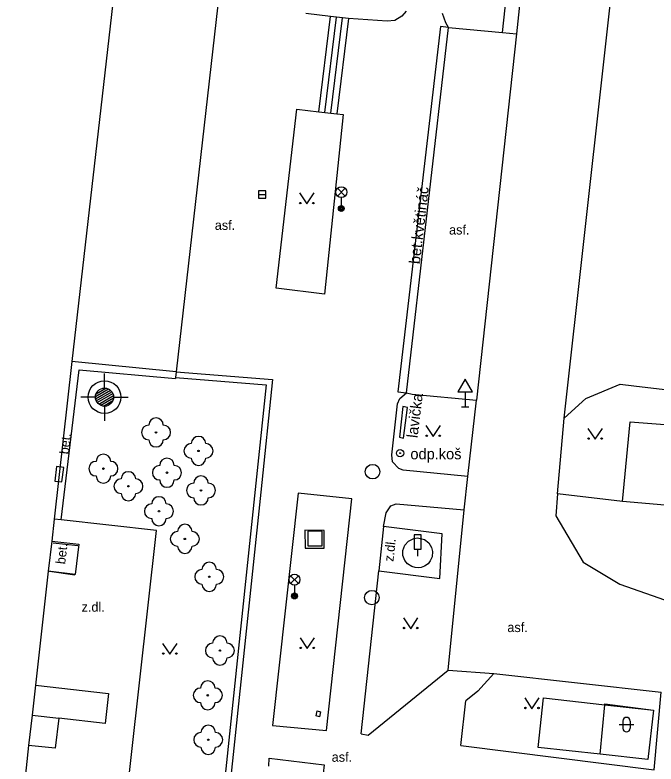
# Model space of a CAD drawing. Extents: x -595546 to -593986, y -1160845 to -1159202.
# Drawn here: x -594468.8 to -594424.7, y -1159823.1 to -1159771.6 of the extents above; entities that cross this region are included whole.
import ezdxf

# ---------------------------------------------------------------- set-up
doc = ezdxf.new("R2010")
doc.units = 0
for name, color, linetype in [('Level 22', 7, 'Continuous'), ('Level 24', 7, 'Continuous'), ('Level 25', 7, 'Continuous'), ('Level 26', 7, 'Continuous'), ('Level 27', 7, 'Continuous'), ('Level 33', 7, 'Continuous'), ('Level 34', 7, 'Continuous'), ('Level 35', 7, 'Continuous'), ('Level 36', 7, 'Continuous'), ('Level 38', 7, 'Continuous'), ('slaboproud - povrch.  znaky a tel. budka skut. velikost', 7, 'Continuous'), ('Specificka linie pasportu komunikaci', 7, 'Continuous'), ('TM - budovy zdene_ betonove - VP', 7, 'Continuous'), ('TM - chodniky - VP', 7, 'Continuous'), ('TM - komunikace - VP', 7, 'Continuous'), ('TM - lavicka', 7, 'Continuous'), ('TM - plot drateny_ kovovy - VP', 7, 'Continuous'), ('TM - podezdivka plotu - VP', 7, 'Continuous'), ('TM - popis povrchu', 7, 'Continuous'), ('TM - poznamka', 7, 'Continuous'), ('TM - predmet maleho rozsahu (zamereny obvodem)', 7, 'Continuous'), ('TM - rozhrani mezi zpev. plochami mezi sebou - VP', 7, 'Continuous'), ('TM - rozhrani ploch obecne - VP', 7, 'Continuous'), ('TM - schody - VP', 7, 'Continuous'), ('TM - zabradli - VP', 7, 'Continuous'), ('TM - zed operna - VP', 7, 'Continuous')]:
    doc.layers.add(name, color=color, linetype=linetype)

msp = doc.modelspace()

# ---------------------------------------------------------------- linework, layer by layer
at = {"layer": 'Level 22'}
for centre in [(-594459.06, -1159800.31), (-594456.14, -1159801.58), (-594462.68, -1159802.8), (-594458.31, -1159803.08), (-594460.96, -1159804.01), (-594455.97, -1159804.3), (-594458.86, -1159805.73), (-594457.08, -1159807.63), (-594455.4, -1159810.24), (-594454.67, -1159815.31), (-594455.5, -1159818.39), (-594455.47, -1159821.45)]:
    msp.add_circle(centre, 0.05, dxfattribs=at)
for centre, start, end in [((-594459.06, -1159799.81), 0, 180), ((-594459.56, -1159800.31), 90, 270), ((-594458.56, -1159800.31), 270, 90), ((-594459.06, -1159800.81), 180, 0), ((-594456.14, -1159801.08), 0, 180), ((-594456.64, -1159801.58), 90, 270), ((-594455.64, -1159801.58), 270, 90), ((-594462.68, -1159802.3), 0, 180), ((-594463.18, -1159802.8), 90, 270), ((-594462.18, -1159802.8), 270, 90), ((-594458.31, -1159802.58), 0, 180), ((-594456.14, -1159802.08), 180, 0), ((-594460.96, -1159803.51), 0, 180), ((-594458.81, -1159803.08), 90, 270), ((-594457.81, -1159803.08), 270, 90), ((-594462.68, -1159803.3), 180, 0), ((-594461.46, -1159804.01), 90, 270), ((-594460.46, -1159804.01), 270, 90), ((-594458.31, -1159803.58), 180, 0), ((-594455.97, -1159803.8), 0, 180), ((-594456.47, -1159804.3), 90, 270), ((-594455.47, -1159804.3), 270, 90), ((-594460.96, -1159804.51), 180, 0), ((-594458.86, -1159805.23), 0, 180), ((-594455.97, -1159804.8), 180, 0), ((-594459.36, -1159805.73), 90, 270), ((-594458.36, -1159805.73), 270, 90), ((-594458.86, -1159806.23), 180, 0), ((-594457.08, -1159807.13), 0, 180), ((-594457.58, -1159807.63), 90, 270), ((-594456.58, -1159807.63), 270, 90), ((-594457.08, -1159808.13), 180, 0), ((-594455.4, -1159809.74), 0, 180), ((-594455.9, -1159810.24), 90, 270), ((-594454.9, -1159810.24), 270, 90), ((-594455.4, -1159810.74), 180, 0), ((-594454.67, -1159814.81), 0, 180), ((-594455.17, -1159815.31), 90, 270), ((-594454.17, -1159815.31), 270, 90), ((-594454.67, -1159815.81), 180, 0), ((-594455.5, -1159817.89), 0, 180), ((-594456, -1159818.39), 90, 270), ((-594455, -1159818.39), 270, 90), ((-594455.5, -1159818.89), 180, 0), ((-594455.47, -1159820.95), 0, 180), ((-594455.97, -1159821.45), 90, 270), ((-594454.97, -1159821.45), 270, 90), ((-594455.47, -1159821.95), 180, 0)]:
    msp.add_arc(centre, 0.5, start, end, dxfattribs=at)
at = {"layer": 'Level 24'}
msp.add_lwpolyline([(-594465.532, -1159803.713), (-594465.412, -1159802.721), (-594465.908, -1159802.66), (-594466.029, -1159803.653)], close=True, dxfattribs=at)
at = {"layer": 'Level 25'}
for radius in [0.25, 0.0303]:
    msp.add_circle((-594442.28, -1159801.74), radius, dxfattribs=at)
at = {"layer": 'Level 26'}
msp.add_lwpolyline([(-594448.63, -1159808.11), (-594447.63, -1159808.11), (-594447.63, -1159807.11), (-594448.63, -1159807.11)], close=True, dxfattribs=at)
at = {"layer": 'Level 27'}
msp.add_line((-594452.01, -1159783.94), (-594451.51, -1159783.94), dxfattribs=at)
msp.add_lwpolyline([(-594452.01, -1159784.19), (-594451.51, -1159784.19), (-594451.51, -1159783.69), (-594452.01, -1159783.69)], close=True, dxfattribs=at)
for centre in [(-594444.17, -1159803.01), (-594444.22, -1159811.67)]:
    msp.add_circle(centre, 0.5, dxfattribs=at)
at = {"layer": 'Level 33'}
for p, q in [((-594446.585, -1159784.05), (-594446.055, -1159783.52)), ((-594446.585, -1159783.52), (-594446.055, -1159784.05)), ((-594446.32, -1159784.16), (-594446.32, -1159784.91)), ((-594449.805, -1159810.7), (-594449.275, -1159810.17)), ((-594449.805, -1159810.17), (-594449.275, -1159810.7)), ((-594449.54, -1159810.81), (-594449.54, -1159811.56))]:
    msp.add_line(p, q, dxfattribs=at)
for centre, radius in [((-594446.32, -1159783.785), 0.375), ((-594446.32, -1159784.91), 0.2), ((-594446.32, -1159784.91), 0.145), ((-594446.32, -1159784.91), 0.0876), ((-594449.54, -1159810.435), 0.375), ((-594449.54, -1159811.56), 0.2), ((-594449.54, -1159811.56), 0.145), ((-594449.54, -1159811.56), 0.0876)]:
    msp.add_circle(centre, radius, dxfattribs=at)
at = {"layer": 'Level 34'}
for p, q in [((-594437.81, -1159797.522), (-594437.81, -1159798.54)), ((-594438.06, -1159798.54), (-594437.56, -1159798.54))]:
    msp.add_line(p, q, dxfattribs=at)
msp.add_lwpolyline([(-594438.31, -1159797.522), (-594437.31, -1159797.522), (-594437.81, -1159796.656)], close=True, dxfattribs=at)
at = {"layer": 'Level 35'}
for p, q in [((-594462.6, -1159797.255), (-594462.6, -1159796.255)), ((-594463.223, -1159797.841), (-594462.322, -1159797.321)), ((-594463.213, -1159797.997), (-594462.192, -1159797.407)), ((-594463.182, -1159797.656), (-594462.503, -1159797.263)), ((-594463.225, -1159797.88), (-594464.225, -1159797.88)), ((-594463.171, -1159798.134), (-594462.094, -1159797.512)), ((-594463.1, -1159798.255), (-594462.026, -1159797.634)), ((-594463, -1159798.359), (-594461.985, -1159797.773)), ((-594462.868, -1159798.444), (-594461.978, -1159797.93)), ((-594461.975, -1159797.88), (-594460.975, -1159797.88)), ((-594462.683, -1159798.499), (-594462.023, -1159798.118)), ((-594462.6, -1159798.505), (-594462.6, -1159799.505))]:
    msp.add_line(p, q, dxfattribs=at)
for radius in [1.125, 0.625]:
    msp.add_circle((-594462.6, -1159797.88), radius, dxfattribs=at)
at = {"layer": 'Level 36'}
for p, q in [((-594427.206, -1159820.406), (-594426.206, -1159820.406)), ((-594426.956, -1159820.156), (-594426.956, -1159820.656)), ((-594426.456, -1159820.156), (-594426.456, -1159820.656))]:
    msp.add_line(p, q, dxfattribs=at)
for points in [[(-594449.19, -1159783.84), (-594448.69, -1159784.59), (-594448.19, -1159783.84)], [(-594440.5, -1159799.84), (-594440, -1159800.59), (-594439.5, -1159799.84)], [(-594429.37, -1159800.03), (-594428.87, -1159800.78), (-594428.37, -1159800.03)], [(-594442.05, -1159813.06), (-594441.55, -1159813.81), (-594441.05, -1159813.06)], [(-594458.61, -1159814.82), (-594458.11, -1159815.57), (-594457.61, -1159814.82)], [(-594449.16, -1159814.43), (-594448.66, -1159815.18), (-594448.16, -1159814.43)], [(-594433.71, -1159818.56), (-594433.21, -1159819.31), (-594432.71, -1159818.56)]]:
    msp.add_lwpolyline(points, dxfattribs=at)
for centre in [(-594449.14, -1159784.54), (-594448.241, -1159784.54), (-594440.45, -1159800.54), (-594439.551, -1159800.54), (-594429.32, -1159800.73), (-594428.421, -1159800.73), (-594442, -1159813.76), (-594441.101, -1159813.76), (-594449.11, -1159815.13), (-594448.211, -1159815.13), (-594458.56, -1159815.52), (-594457.661, -1159815.52), (-594433.66, -1159819.26), (-594432.761, -1159819.26)]:
    msp.add_circle(centre, 0.05, dxfattribs=at)
for centre, start, end in [((-594426.706, -1159820.156), 0, 180), ((-594426.706, -1159820.656), 180, 0)]:
    msp.add_arc(centre, 0.25, start, end, dxfattribs=at)
at = {"layer": 'Level 38'}
msp.add_line((-594441.07, -1159808.345), (-594441.07, -1159808.83), dxfattribs=at)
msp.add_lwpolyline([(-594441.32, -1159808.345), (-594440.82, -1159808.345), (-594440.82, -1159807.345), (-594441.32, -1159807.345)], close=True, dxfattribs=at)
at = {"layer": 'slaboproud - povrch.  znaky a tel. budka skut. velikost'}
for points in [[(-594447.82, -1159819.86), (-594448.05, -1159819.79), (-594447.98, -1159819.45)], [(-594447.98, -1159819.45), (-594447.75, -1159819.52), (-594447.82, -1159819.86)]]:
    msp.add_lwpolyline(points, dxfattribs=at)
at = {"layer": 'Specificka linie pasportu komunikaci'}
for points in [[(-594435.23, -1159772.81), (-594431.38, -1159737.12), (-594431.36, -1159737)], [(-594431, -1159799.32), (-594426.92, -1159762.66)], [(-594428.51, -1159822.44), (-594432.79, -1159821.97), (-594432.41, -1159818.57), (-594428.2, -1159819.04)], [(-594428.2, -1159819.04), (-594424.86, -1159819.41)]]:
    msp.add_lwpolyline(points, dxfattribs=at)
at = {"layer": 'TM - budovy zdene_ betonove - VP'}
for points in [[(-594461.95, -1159769.94), (-594464.85, -1159795.44)], [(-594454.8, -1159770.9), (-594457.68, -1159796.14)], [(-594464.85, -1159795.44), (-594466.06, -1159806.28)], [(-594457.68, -1159796.14), (-594464.85, -1159795.44)], [(-594426.98, -1159805.07), (-594426.45, -1159799.59)], [(-594426.45, -1159799.59), (-594421.96, -1159799.93)], [(-594422.5, -1159805.44), (-594426.98, -1159805.07)], [(-594466.06, -1159806.28), (-594466.23, -1159807.79)], [(-594466.23, -1159807.79), (-594466.47, -1159809.84)], [(-594466.47, -1159809.84), (-594467.35, -1159817.7)], [(-594467.35, -1159817.7), (-594467.58, -1159819.75)], [(-594467.58, -1159819.75), (-594467.82, -1159821.83)], [(-594467.82, -1159821.83), (-594468.8, -1159831.06)]]:
    msp.add_lwpolyline(points, dxfattribs=at)
at = {"layer": 'TM - chodniky - VP'}
for points in [[(-594441.87, -1159771.34), (-594442.16, -1159771.69), (-594442.63, -1159771.97), (-594443.16, -1159772.02), (-594445.82, -1159771.84)], [(-594438.96, -1159772.47), (-594439.14, -1159772.13), (-594439.37, -1159771.5)], [(-594437.62, -1159803.33), (-594442.07, -1159802.91), (-594442.37, -1159802.78), (-594442.81, -1159802.34), (-594442.84, -1159801.84), (-594442.45, -1159798.35), (-594442.3, -1159797.97), (-594441.84, -1159797.58)], [(-594449.29, -1159804.48), (-594451.06, -1159820.47)], [(-594445.59, -1159804.88), (-594449.29, -1159804.48)], [(-594426.98, -1159805.07), (-594431.45, -1159804.54)], [(-594447.35, -1159820.8), (-594445.59, -1159804.88)], [(-594443.41, -1159806.79), (-594443.24, -1159805.84), (-594442.92, -1159805.36), (-594442.55, -1159805.21), (-594437.87, -1159805.64)], [(-594465.58, -1159806.33), (-594466.06, -1159806.28)], [(-594459.04, -1159807.05), (-594465.58, -1159806.33)], [(-594462.5, -1159838.08), (-594459.04, -1159807.05)], [(-594439.55, -1159810.35), (-594439.38, -1159807.28), (-594443.41, -1159806.79)], [(-594444.95, -1159821.03), (-594443.73, -1159809.83)], [(-594443.73, -1159809.83), (-594439.55, -1159810.35)], [(-594444.47, -1159821.12), (-594438.97, -1159816.66)], [(-594435.83, -1159816.89), (-594436.94, -1159818.1), (-594437.76, -1159818.77)], [(-594424.8, -1159823.51), (-594424.33, -1159818.17)], [(-594438.1, -1159821.83), (-594437.76, -1159818.77)], [(-594451.06, -1159820.47), (-594447.35, -1159820.8)], [(-594444.95, -1159821.03), (-594444.47, -1159821.12)], [(-594438.1, -1159821.83), (-594424.8, -1159823.51)], [(-594451.31, -1159823.26), (-594451.28, -1159822.71), (-594447.5, -1159823.17), (-594447.84, -1159826.16)]]:
    msp.add_lwpolyline(points, dxfattribs=at)
at = {"layer": 'TM - komunikace - VP'}
for points in [[(-594430.52, -1159737.1), (-594434.28, -1159772.9)], [(-594438.96, -1159772.47), (-594435.23, -1159772.81)], [(-594435.23, -1159772.81), (-594434.28, -1159772.9)], [(-594429.5, -1159797.97), (-594427.15, -1159796.99)], [(-594427.15, -1159796.99), (-594426.21, -1159797.11)], [(-594426.21, -1159797.11), (-594421.74, -1159797.64)], [(-594441.84, -1159797.58), (-594441.45, -1159797.67), (-594437.03, -1159798.1)], [(-594437.62, -1159803.33), (-594437.03, -1159798.1)], [(-594431, -1159799.32), (-594429.5, -1159797.97)], [(-594431.45, -1159804.54), (-594431, -1159799.32)], [(-594437.87, -1159805.64), (-594437.62, -1159803.33)], [(-594431.45, -1159804.54), (-594431.58, -1159806.05)], [(-594438.97, -1159816.66), (-594437.87, -1159805.64)], [(-594431.58, -1159806.05), (-594429.69, -1159809.23)], [(-594429.69, -1159809.23), (-594427.16, -1159810.74)], [(-594427.16, -1159810.74), (-594421.87, -1159812.61)], [(-594438.97, -1159816.66), (-594435.83, -1159816.89)], [(-594435.83, -1159816.89), (-594424.33, -1159818.17)]]:
    msp.add_lwpolyline(points, dxfattribs=at)
at = {"layer": 'TM - lavicka'}
for points in [[(-594442.08, -1159798.53), (-594442.31, -1159800.64)], [(-594441.78, -1159798.6), (-594442.08, -1159798.53)], [(-594442.04, -1159800.7), (-594441.78, -1159798.6)], [(-594442.31, -1159800.64), (-594442.04, -1159800.7)]]:
    msp.add_lwpolyline(points, dxfattribs=at)
at = {"layer": 'TM - plot drateny_ kovovy - VP'}
for points in [[(-594457.72, -1159796.54), (-594451.49, -1159797.04)], [(-594451.49, -1159797.04), (-594455.64, -1159836.54)]]:
    msp.add_lwpolyline(points, dxfattribs=at)
at = {"layer": 'TM - podezdivka plotu - VP'}
for points in [[(-594457.68, -1159796.14), (-594451.05, -1159796.68)], [(-594451.05, -1159796.68), (-594451.86, -1159804.42), (-594455.24, -1159836.58)]]:
    msp.add_lwpolyline(points, dxfattribs=at)
at = {"layer": 'TM - predmet maleho rozsahu (zamereny obvodem)'}
for points in [[(-594439.51, -1159772.4), (-594442.43, -1159797.51)], [(-594441.84, -1159797.58), (-594438.96, -1159772.47)], [(-594438.96, -1159772.47), (-594439.51, -1159772.4)], [(-594442.43, -1159797.51), (-594441.84, -1159797.58)], [(-594441.69, -1159807.78), (-594441.34, -1159807.61)], [(-594441.34, -1159807.61), (-594441.07, -1159807.57)], [(-594441.07, -1159807.57), (-594440.6, -1159807.68)], [(-594440.6, -1159807.68), (-594440.3, -1159807.91)], [(-594442.08, -1159808.43), (-594441.95, -1159808.07)], [(-594441.95, -1159808.07), (-594441.69, -1159807.78)], [(-594440.3, -1159807.91), (-594440.11, -1159808.22)], [(-594440.11, -1159808.22), (-594440.04, -1159808.5)], [(-594442.08, -1159808.77), (-594442.08, -1159808.43)], [(-594440.04, -1159808.5), (-594440.08, -1159808.87)], [(-594441.96, -1159809.12), (-594442.08, -1159808.77)], [(-594441.77, -1159809.35), (-594441.96, -1159809.12)], [(-594440.2, -1159809.15), (-594440.35, -1159809.34)], [(-594440.08, -1159808.87), (-594440.2, -1159809.15)], [(-594441.48, -1159809.54), (-594441.77, -1159809.35)], [(-594441.24, -1159809.61), (-594441.48, -1159809.54)], [(-594441, -1159809.62), (-594441.24, -1159809.61)], [(-594440.82, -1159809.6), (-594441, -1159809.62)], [(-594440.59, -1159809.51), (-594440.82, -1159809.6)], [(-594440.35, -1159809.34), (-594440.59, -1159809.51)]]:
    msp.add_lwpolyline(points, dxfattribs=at)
at = {"layer": 'TM - rozhrani mezi zpev. plochami mezi sebou - VP'}
for points in [[(-594434.28, -1159772.9), (-594437.03, -1159798.1)], [(-594443.41, -1159806.79), (-594443.73, -1159809.83)]]:
    msp.add_lwpolyline(points, dxfattribs=at)
at = {"layer": 'TM - rozhrani ploch obecne - VP'}
for points in [[(-594447.87, -1159778.25), (-594447.07, -1159771.7)], [(-594445.82, -1159771.84), (-594446.62, -1159778.4)], [(-594465.58, -1159806.33), (-594464.34, -1159796), (-594457.73, -1159796.6)], [(-594457.68, -1159796.14), (-594457.72, -1159796.54)], [(-594457.72, -1159796.54), (-594457.73, -1159796.6)], [(-594448.82, -1159807.04), (-594448.81, -1159808.27)], [(-594447.51, -1159807.05), (-594448.82, -1159807.04)], [(-594447.51, -1159808.27), (-594447.51, -1159807.05)], [(-594466.23, -1159807.79), (-594464.37, -1159808)], [(-594464.37, -1159808), (-594464.62, -1159810.07)], [(-594448.81, -1159808.27), (-594447.51, -1159808.27)], [(-594464.62, -1159810.07), (-594466.47, -1159809.84)], [(-594467.35, -1159817.7), (-594462.34, -1159818.27), (-594462.56, -1159820.32), (-594465.74, -1159819.96)], [(-594428.51, -1159822.44), (-594428.2, -1159819.04)], [(-594428.2, -1159819.04), (-594428.19, -1159818.97)], [(-594428.19, -1159818.97), (-594424.86, -1159819.41)], [(-594424.86, -1159819.41), (-594425.24, -1159822.81)], [(-594467.58, -1159819.75), (-594465.74, -1159819.96)], [(-594465.74, -1159819.96), (-594465.99, -1159822.03)], [(-594465.99, -1159822.03), (-594467.82, -1159821.83)], [(-594425.24, -1159822.81), (-594428.51, -1159822.44)]]:
    msp.add_lwpolyline(points, dxfattribs=at)
at = {"layer": 'TM - schody - VP'}
for points in [[(-594447.45, -1159778.3), (-594446.65, -1159771.75)], [(-594447.04, -1159778.35), (-594446.24, -1159771.79)]]:
    msp.add_lwpolyline(points, dxfattribs=at)
at = {"layer": 'TM - zabradli - VP'}
for points in [[(-594466.14, -1159807.91), (-594464.44, -1159808.09)], [(-594464.64, -1159810.12), (-594466.39, -1159809.87)]]:
    msp.add_lwpolyline(points, dxfattribs=at)
at = {"layer": 'TM - zed operna - VP'}
for points in [[(-594447.07, -1159771.7), (-594448.76, -1159771.5)], [(-594445.82, -1159771.84), (-594447.07, -1159771.7)], [(-594450.79, -1159790.38), (-594449.37, -1159778.07), (-594447.87, -1159778.25)], [(-594447.87, -1159778.25), (-594446.62, -1159778.4)], [(-594446.62, -1159778.4), (-594446.19, -1159778.44), (-594447.47, -1159790.8)], [(-594447.47, -1159790.8), (-594450.79, -1159790.38)]]:
    msp.add_lwpolyline(points, dxfattribs=at)

# ---------------------------------------------------------------- texts
at = {"layer": 'TM - popis povrchu'}
for s, p in [('asf.', (-594455.02, -1159786.38)), ('asf.', (-594438.91, -1159786.7)), ('z.dl.', (-594464.18, -1159812.64)), ('asf.', (-594434.9, -1159814.04)), ('asf.', (-594446.98, -1159822.96))]:
    msp.add_text(s, height=0.65, dxfattribs=at).set_placement(p)
for s, rotation, p in [('bet.', 83.1638, (-594465.07, -1159801.84)), ('z.dl.', 83.991, (-594442.74, -1159809.22)), ('bet.', 83.3226, (-594465.31, -1159809.4))]:
    msp.add_text(s, height=0.65, rotation=rotation, dxfattribs=at).set_placement(p)
at = {"layer": 'TM - poznamka'}
for s, rotation, p in [('bet.květináč', 83.367, (-594440.92, -1159788.76)), ('lavička', 83, (-594441.08, -1159800.72))]:
    msp.add_text(s, height=0.75, rotation=rotation, dxfattribs=at).set_placement(p)
msp.add_text('odp.koš', height=0.75, dxfattribs=at).set_placement((-594441.57, -1159802.16))

doc.saveas('drawing.dxf')
